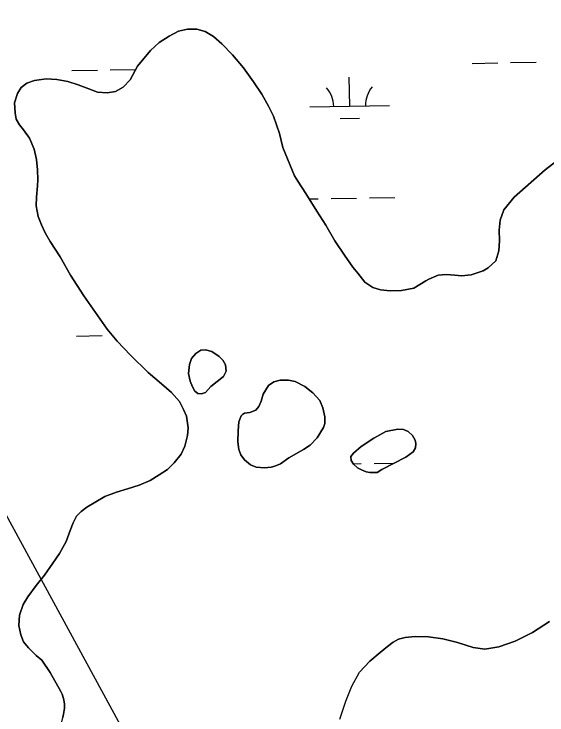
# Model space of a CAD drawing. Extents: x 3914892 to 3953151, y 242587 to 268572.
# Drawn here: x 3943150 to 3943818, y 255404 to 256282 of the extents above; entities that cross this region are included whole.
import ezdxf

# ---------------------------------------------------------------- set-up
doc = ezdxf.new("R2010")
doc.units = 0
for name, color, linetype in [('V-TOPO-SHOR', 7, 'Continuous'), ('V-UTIL-LINE', 7, 'Continuous'), ('V-WETL-SWMP', 7, 'Continuous')]:
    doc.layers.add(name, color=color, linetype=linetype)

msp = doc.modelspace()

# ---------------------------------------------------------------- linework, layer by layer
at = {"layer": 'V-TOPO-SHOR'}
for points in [[(3943208.81, 255433.31), (3943195.3, 255457.24), (3943184.67, 255472.78), (3943177.71, 255478.56), (3943167.96, 255488.22), (3943161.76, 255495.59), (3943158.49, 255504.37), (3943156.16, 255516.1), (3943156.75, 255529.26), (3943161.65, 255542.28), (3943167.39, 255552.18), (3943177.58, 255566.06), (3943188.17, 255579.17), (3943198.55, 255594.04), (3943206.79, 255606.53), (3943215.2, 255621.57), (3943220.5, 255634.99), (3943224.27, 255644.86), (3943228.47, 255652.96), (3943234.26, 255658.93), (3943241.44, 255664.34), (3943264, 255677.82), (3943278.43, 255683.34), (3943292.3, 255687.47), (3943306.95, 255692.01), (3943320.79, 255697.9), (3943331.87, 255704.74), (3943342.56, 255711.57), (3943350.88, 255719.74), (3943359.54, 255730.86), (3943364.29, 255740.74), (3943367.62, 255754.33), (3943368.46, 255763.76), (3943366.28, 255778.24), (3943362.62, 255786.82), (3943357.37, 255796.95), (3943347.19, 255808.18), (3943334.87, 255818.78), (3943318.17, 255833.24), (3943296.07, 255854.69), (3943279.13, 255872.49), (3943266.74, 255887.21), (3943237.67, 255928.96), (3943220.99, 255955), (3943207.7, 255977.95), (3943195.44, 255997.39), (3943189.19, 256008.09), (3943184.33, 256018.02), (3943180.06, 256028.55), (3943177.7, 256041.86), (3943178.12, 256052.85), (3943179.28, 256067), (3943179.76, 256074.66), (3943179.57, 256087.01), (3943178, 256099.94), (3943175.06, 256112.85), (3943169.37, 256126.49), (3943161.75, 256137.17), (3943156.75, 256143.57), (3943152.52, 256150.57), (3943151.43, 256158.21), (3943150.65, 256170.75), (3943154.4, 256182.78), (3943158.99, 256190.3), (3943166.17, 256195.51), (3943175.54, 256198.79), (3943190.42, 256201.17), (3943203.58, 256200.19), (3943217.35, 256197.46), (3943230.56, 256193.53), (3943243.58, 256188.63), (3943254.63, 256184.28), (3943266.61, 256183.48), (3943277.18, 256185.21), (3943286.72, 256190.45), (3943295.41, 256199.61), (3943304.96, 256217.02), (3943321.15, 256236.29), (3943331.78, 256246.65), (3943344.42, 256254.49), (3943356.29, 256260.75), (3943367.24, 256263.27), (3943379.02, 256263.06), (3943389.66, 256260.27), (3943400.15, 256254.15), (3943410.49, 256244.89), (3943423.64, 256231.16), (3943437.63, 256214.69), (3943450.05, 256197.42), (3943460.48, 256181.88), (3943469.15, 256166.7), (3943475.03, 256154.23), (3943482.81, 256132.57), (3943486.79, 256115.17), (3943501.66, 256079.29), (3943505.88, 256072.88), (3943515.72, 256057.53), (3943529.39, 256035.37), (3943540.65, 256017.48), (3943551.93, 255998.23), (3943564.17, 255979.97)], [(3943564.17, 255979.97), (3943574.59, 255965.21), (3943580.79, 255957.46), (3943589.79, 255946.41), (3943599.89, 255939.69), (3943609.16, 255936.5), (3943621.54, 255935.31), (3943635.66, 255935.72), (3943651.31, 255938.9), (3943666.28, 255947.95), (3943669.78, 255949.96), (3943681.48, 255955.05), (3943691.48, 255955.78), (3943702.67, 255954.97), (3943710.92, 255954.11), (3943722.88, 255955.27), (3943738.1, 255960.41), (3943744.32, 255964.43), (3943754, 255973.2), (3943757.54, 255985.42), (3943758.33, 255997.99), (3943757.93, 256011.52), (3943759.51, 256024.1), (3943764.03, 256036.73), (3943776.74, 256052.81), (3943815.66, 256087.14), (3943830.21, 256098.35)], [(3943396.76, 255815.5), (3943412.66, 255828.1), (3943415.7, 255834.81), (3943414.99, 255842.85), (3943411.76, 255848.49), (3943406.98, 255853.13), (3943397.86, 255859.46), (3943389.79, 255861.5), (3943384.1, 255861.22), (3943377.89, 255857.01), (3943372.29, 255850.84), (3943369.86, 255842.96), (3943368.85, 255831.76), (3943370.76, 255822.37), (3943373.81, 255815.15), (3943376.64, 255809.51), (3943380.21, 255806.81), (3943384.93, 255806.3), (3943390, 255807.94), (3943396.76, 255815.5)], [(3943494.43, 255726.32), (3943512.92, 255736.6), (3943521.08, 255742.02), (3943529.96, 255751.18), (3943538.01, 255764.05), (3943539.5, 255769.18), (3943539.38, 255777.42), (3943537.25, 255788.96), (3943533.19, 255797.93), (3943524.41, 255807.6), (3943514.68, 255815.5), (3943502.42, 255821.79), (3943493.96, 255823.43), (3943483.55, 255823.67), (3943475.54, 255821.58), (3943468.94, 255816.97), (3943462.43, 255805.89), (3943459.82, 255797.22), (3943456.98, 255790.31), (3943452.92, 255785.93), (3943445.51, 255783.07), (3943439.05, 255781.99), (3943436.52, 255780.58), (3943434.59, 255778.79), (3943431.95, 255771.29), (3943430.75, 255759.89), (3943430.37, 255746.35), (3943431.69, 255736.56), (3943434.14, 255730.12), (3943438.75, 255723.52), (3943446.5, 255717.55), (3943453.41, 255714.52), (3943464.02, 255713.5), (3943472.24, 255714.61), (3943476.74, 255715.85), (3943483.95, 255718.71), (3943494.43, 255726.32)], [(3943611.2, 255711.79), (3943640.98, 255727.14), (3943650.31, 255733.56), (3943653.17, 255738.71), (3943653.68, 255744.01), (3943652.83, 255748.51), (3943649.41, 255754.35), (3943643.83, 255759.37), (3943638.31, 255761.63), (3943630.85, 255762.11), (3943615.98, 255759.34), (3943600.8, 255750.87), (3943585.06, 255740.23), (3943575.38, 255732.05), (3943572.3, 255727.88), (3943572.57, 255722.78), (3943575.39, 255718.11), (3943580.56, 255713.48), (3943585.7, 255711.01), (3943591.42, 255708.74), (3943595.75, 255707.83), (3943601.45, 255707.71), (3943604.97, 255707.96), (3943611.2, 255711.79)], [(3943821.21, 255521.18), (3943799.64, 255507.51), (3943778.02, 255496.4), (3943757.53, 255489.62), (3943739.91, 255486.6), (3943725.36, 255488.74), (3943706.04, 255494.93), (3943687.34, 255499.35), (3943669.44, 255502.03), (3943652.57, 255502.17), (3943640.22, 255501), (3943631.81, 255499.11)], [(3943631.81, 255499.11), (3943625.4, 255495.28), (3943618.22, 255489.88), (3943608.72, 255482.28), (3943595.96, 255471.6)], [(3943558.42, 255398.95), (3943565.98, 255421.41), (3943573.23, 255440), (3943583.07, 255457.76), (3943595.96, 255471.6)], [(3943209.54, 255371.3), (3943208.84, 255377.67), (3943208.51, 255381.95), (3943208.56, 255385.97), (3943209.02, 255390.77), (3943209.99, 255395.29), (3943211.36, 255400.98), (3943212.19, 255405.12), (3943213.2, 255412.63), (3943213.27, 255417.43), (3943212.79, 255420.42), (3943211.93, 255424.58), (3943210.19, 255430.05), (3943208.81, 255433.31)]]:
    msp.add_lwpolyline(points, dxfattribs=at)
at = {"layer": 'V-UTIL-LINE'}
msp.add_lwpolyline([(3937257.7, 266529.84), (3940896.28, 261258.97), (3942305.48, 257189.56), (3945242.89, 251786.95), (3947661.39, 248530.42)], dxfattribs=at)
at = {"layer": 'V-WETL-SWMP'}
for p, q in [((3943367.24, 256263.27), (3943356.29, 256260.76)), ((3943379.02, 256263.06), (3943367.24, 256263.27)), ((3943389.66, 256260.27), (3943379.02, 256263.06)), ((3943344.42, 256254.49), (3943331.79, 256246.65)), ((3943356.29, 256260.76), (3943344.42, 256254.49)), ((3943400.15, 256254.15), (3943389.66, 256260.27)), ((3943410.49, 256244.89), (3943400.15, 256254.15)), ((3943331.79, 256246.65), (3943321.15, 256236.29)), ((3943423.64, 256231.16), (3943410.49, 256244.89)), ((3943321.15, 256236.29), (3943304.96, 256217.02)), ((3943437.63, 256214.69), (3943423.64, 256231.16)), ((3943724.35, 256220.4), (3943756.35, 256220.97)), ((3943772.34, 256221.26), (3943804.34, 256221.83)), ((3943222.52, 256211.42), (3943254.52, 256212)), ((3943270.52, 256212.28), (3943302.51, 256212.85)), ((3943304.96, 256217.02), (3943295.41, 256199.61)), ((3943450.05, 256197.42), (3943437.63, 256214.69)), ((3943190.42, 256201.17), (3943175.54, 256198.79)), ((3943203.58, 256200.19), (3943190.42, 256201.17)), ((3943570.69, 256166.9), (3943570.05, 256202.9)), ((3943166.17, 256195.51), (3943158.99, 256190.3)), ((3943175.54, 256198.79), (3943166.17, 256195.51)), ((3943217.35, 256197.46), (3943203.58, 256200.19)), ((3943230.56, 256193.53), (3943217.35, 256197.46)), ((3943243.58, 256188.63), (3943230.56, 256193.53)), ((3943295.41, 256199.61), (3943286.72, 256190.45)), ((3943460.48, 256181.88), (3943450.05, 256197.42)), ((3943158.99, 256190.3), (3943154.39, 256182.78)), ((3943254.63, 256184.28), (3943243.58, 256188.63)), ((3943266.61, 256183.48), (3943254.63, 256184.28)), ((3943277.18, 256185.21), (3943266.61, 256183.48)), ((3943286.72, 256190.45), (3943277.18, 256185.21)), ((3943154.39, 256182.78), (3943150.65, 256170.75)), ((3943469.15, 256166.7), (3943460.48, 256181.88)), ((3943150.65, 256170.75), (3943151.43, 256158.21)), ((3943475.03, 256154.23), (3943469.15, 256166.7)), ((3943520.7, 256166.01), (3943620.68, 256167.8)), ((3943151.43, 256158.21), (3943152.52, 256150.57)), ((3943152.52, 256150.57), (3943156.75, 256143.57)), ((3943482.81, 256132.57), (3943475.03, 256154.23)), ((3943558.97, 256151.26), (3943582.97, 256151.69)), ((3943156.75, 256143.57), (3943161.75, 256137.17)), ((3943161.75, 256137.17), (3943169.37, 256126.49)), ((3943486.8, 256115.17), (3943482.81, 256132.57)), ((3943169.37, 256126.49), (3943175.06, 256112.85)), ((3943175.06, 256112.85), (3943178, 256099.94)), ((3943501.66, 256079.29), (3943486.8, 256115.17)), ((3943178, 256099.94), (3943179.57, 256087.01)), ((3943830.21, 256098.35), (3943815.66, 256087.14)), ((3943179.57, 256087.01), (3943179.76, 256074.66)), ((3943815.66, 256087.14), (3943776.74, 256052.81)), ((3943505.87, 256072.88), (3943501.66, 256079.29)), ((3943179.76, 256074.66), (3943179.28, 256067)), ((3943515.72, 256057.53), (3943505.87, 256072.88)), ((3943179.28, 256067), (3943178.12, 256052.85)), ((3943178.12, 256052.85), (3943177.7, 256041.86)), ((3943529.39, 256035.37), (3943515.72, 256057.53)), ((3943547.35, 256051.03), (3943579.35, 256051.61)), ((3943595.34, 256051.89), (3943627.34, 256052.46)), ((3943776.74, 256052.81), (3943764.03, 256036.73)), ((3943520.03, 256050.54), (3943531.36, 256050.75)), ((3943177.7, 256041.86), (3943180.06, 256028.55)), ((3943540.65, 256017.48), (3943529.39, 256035.37)), ((3943764.03, 256036.73), (3943759.51, 256024.1)), ((3943180.06, 256028.55), (3943184.33, 256018.02)), ((3943184.33, 256018.02), (3943189.19, 256008.09)), ((3943551.93, 255998.23), (3943540.65, 256017.48)), ((3943759.51, 256024.1), (3943757.94, 256011.52)), ((3943189.19, 256008.09), (3943195.44, 255997.39)), ((3943757.94, 256011.52), (3943758.33, 255997.99)), ((3943195.44, 255997.39), (3943207.7, 255977.96)), ((3943564.17, 255979.97), (3943551.93, 255998.23)), ((3943758.33, 255997.99), (3943757.54, 255985.42)), ((3943757.54, 255985.42), (3943754, 255973.2)), ((3943207.7, 255977.96), (3943220.99, 255955)), ((3943574.59, 255965.21), (3943564.17, 255979.97)), ((3943754, 255973.2), (3943744.32, 255964.43)), ((3943580.79, 255957.46), (3943574.59, 255965.21)), ((3943744.32, 255964.43), (3943738.1, 255960.41)), ((3943220.99, 255955), (3943237.67, 255928.96)), ((3943589.79, 255946.41), (3943580.79, 255957.46)), ((3943681.48, 255955.05), (3943669.78, 255949.96)), ((3943691.47, 255955.78), (3943681.48, 255955.05)), ((3943702.67, 255954.97), (3943691.47, 255955.78)), ((3943710.92, 255954.11), (3943702.67, 255954.97)), ((3943722.87, 255955.27), (3943710.92, 255954.11)), ((3943738.1, 255960.41), (3943722.87, 255955.27)), ((3943599.89, 255939.69), (3943589.79, 255946.41)), ((3943666.28, 255947.95), (3943651.31, 255938.9)), ((3943669.78, 255949.96), (3943666.28, 255947.95)), ((3943609.16, 255936.5), (3943599.89, 255939.69)), ((3943651.31, 255938.9), (3943635.66, 255935.72)), ((3943237.67, 255928.96), (3943266.74, 255887.21)), ((3943621.54, 255935.31), (3943609.16, 255936.5)), ((3943635.66, 255935.72), (3943621.54, 255935.31)), ((3943266.74, 255887.21), (3943279.13, 255872.49)), ((3943228.47, 255878.8), (3943260.47, 255879.37)), ((3943279.13, 255872.49), (3943296.07, 255854.69)), ((3943296.07, 255854.69), (3943318.17, 255833.25)), ((3943318.17, 255833.25), (3943334.87, 255818.78)), ((3943334.87, 255818.78), (3943347.19, 255808.17)), ((3943347.19, 255808.17), (3943357.37, 255796.95)), ((3943357.37, 255796.95), (3943362.62, 255786.82)), ((3943362.62, 255786.82), (3943366.28, 255778.24)), ((3943366.28, 255778.24), (3943368.46, 255763.76)), ((3943368.46, 255763.76), (3943367.62, 255754.33)), ((3943367.62, 255754.33), (3943364.29, 255740.74)), ((3943364.29, 255740.74), (3943359.54, 255730.86)), ((3943359.54, 255730.86), (3943350.88, 255719.74)), ((3943350.88, 255719.74), (3943342.56, 255711.57)), ((3943574.98, 255718.8), (3943585.3, 255718.98)), ((3943601.3, 255719.27), (3943626.59, 255719.72)), ((3943342.56, 255711.57), (3943331.87, 255704.74)), ((3943331.87, 255704.74), (3943320.79, 255697.9)), ((3943306.95, 255692.01), (3943292.3, 255687.47)), ((3943320.79, 255697.9), (3943306.95, 255692.01)), ((3943278.43, 255683.34), (3943264, 255677.82)), ((3943292.3, 255687.47), (3943278.43, 255683.34)), ((3943264, 255677.82), (3943241.44, 255664.34)), ((3943234.26, 255658.93), (3943228.47, 255652.96)), ((3943241.44, 255664.34), (3943234.26, 255658.93)), ((3943228.47, 255652.96), (3943224.27, 255644.85)), ((3943224.27, 255644.85), (3943220.5, 255634.99)), ((3943220.5, 255634.99), (3943215.2, 255621.57)), ((3943215.2, 255621.57), (3943206.79, 255606.53)), ((3943206.79, 255606.53), (3943198.55, 255594.04)), ((3943198.55, 255594.04), (3943188.17, 255579.17)), ((3943188.17, 255579.17), (3943177.58, 255566.06)), ((3943177.58, 255566.06), (3943167.39, 255552.18)), ((3943167.39, 255552.18), (3943161.65, 255542.28)), ((3943161.65, 255542.28), (3943156.75, 255529.26)), ((3943156.75, 255529.26), (3943156.16, 255516.1)), ((3943156.16, 255516.1), (3943158.49, 255504.37)), ((3943799.64, 255507.51), (3943821.21, 255521.18)), ((3943778.03, 255496.4), (3943799.64, 255507.51)), ((3943158.49, 255504.37), (3943161.76, 255495.59)), ((3943625.4, 255495.28), (3943631.81, 255499.11)), ((3943631.81, 255499.11), (3943640.22, 255501)), ((3943640.22, 255501), (3943652.57, 255502.17)), ((3943652.57, 255502.17), (3943669.44, 255502.03)), ((3943669.44, 255502.03), (3943687.34, 255499.35)), ((3943687.34, 255499.35), (3943706.04, 255494.93)), ((3943161.76, 255495.59), (3943167.96, 255488.22)), ((3943608.72, 255482.28), (3943618.22, 255489.88)), ((3943618.22, 255489.88), (3943625.4, 255495.28)), ((3943706.04, 255494.93), (3943725.36, 255488.74)), ((3943739.91, 255486.6), (3943757.53, 255489.62)), ((3943757.53, 255489.62), (3943778.03, 255496.4)), ((3943167.96, 255488.22), (3943177.71, 255478.56)), ((3943595.96, 255471.6), (3943608.72, 255482.28)), ((3943725.36, 255488.74), (3943739.91, 255486.6)), ((3943177.71, 255478.56), (3943184.67, 255472.78)), ((3943184.67, 255472.78), (3943195.3, 255457.24)), ((3943583.07, 255457.76), (3943595.96, 255471.6)), ((3943195.3, 255457.24), (3943208.81, 255433.31)), ((3943573.23, 255440), (3943583.07, 255457.76)), ((3943565.98, 255421.42), (3943573.23, 255440)), ((3943208.81, 255433.31), (3943210.19, 255430.05)), ((3943210.19, 255430.05), (3943211.93, 255424.58)), ((3943211.93, 255424.58), (3943212.79, 255420.42)), ((3943212.79, 255420.42), (3943213.26, 255417.43)), ((3943558.42, 255398.95), (3943565.98, 255421.42)), ((3943213.2, 255412.63), (3943212.19, 255405.12)), ((3943213.26, 255417.43), (3943213.2, 255412.63)), ((3943212.19, 255405.12), (3943211.36, 255400.98))]:
    msp.add_line(p, q, dxfattribs=at)
for points in [[(3943396.76, 255815.5), (3943390, 255807.94), (3943384.93, 255806.3), (3943380.21, 255806.81), (3943376.64, 255809.51), (3943373.81, 255815.15), (3943370.76, 255822.37), (3943368.85, 255831.76), (3943369.86, 255842.96), (3943372.29, 255850.84), (3943377.89, 255857.01), (3943384.1, 255861.22), (3943389.79, 255861.5), (3943397.86, 255859.46), (3943406.98, 255853.13), (3943411.76, 255848.49), (3943414.99, 255842.85), (3943415.7, 255834.81), (3943412.66, 255828.1)], [(3943494.43, 255726.32), (3943483.95, 255718.71), (3943476.73, 255715.85), (3943472.24, 255714.61), (3943464.02, 255713.5), (3943453.41, 255714.52), (3943446.49, 255717.55), (3943438.75, 255723.52), (3943434.14, 255730.12), (3943431.69, 255736.56), (3943430.37, 255746.35), (3943430.75, 255759.89), (3943431.95, 255771.29), (3943434.59, 255778.79), (3943436.52, 255780.58), (3943439.05, 255781.99), (3943445.51, 255783.07), (3943452.92, 255785.93), (3943456.98, 255790.31), (3943459.82, 255797.22), (3943462.43, 255805.89), (3943468.94, 255816.97), (3943475.54, 255821.58), (3943483.55, 255823.67), (3943493.96, 255823.43), (3943502.42, 255821.79), (3943514.68, 255815.5), (3943524.41, 255807.6), (3943533.19, 255797.93), (3943537.25, 255788.96), (3943539.38, 255777.42), (3943539.5, 255769.18), (3943538.01, 255764.05), (3943529.96, 255751.18), (3943521.08, 255742.02), (3943512.92, 255736.6)], [(3943611.2, 255711.79), (3943604.97, 255707.96), (3943601.45, 255707.71), (3943595.75, 255707.83), (3943591.42, 255708.74), (3943585.7, 255711.01), (3943580.56, 255713.48), (3943575.39, 255718.12), (3943572.57, 255722.78), (3943572.3, 255727.88), (3943575.38, 255732.05), (3943585.06, 255740.24), (3943600.8, 255750.87), (3943615.98, 255759.34), (3943630.85, 255762.11), (3943638.31, 255761.64), (3943643.83, 255759.36), (3943649.4, 255754.35), (3943652.83, 255748.51), (3943653.68, 255744.01), (3943653.17, 255738.71), (3943650.31, 255733.56), (3943640.98, 255727.14)]]:
    msp.add_lwpolyline(points, close=True, dxfattribs=at)
for centre, start, end in [((3943515.45, 256166.39), 0.25318, 41.79684), ((3943625.92, 256168.36), 140.25318, 181.79684)]:
    msp.add_arc(centre, 35.25, start, end, dxfattribs=at)

doc.saveas('drawing.dxf')
